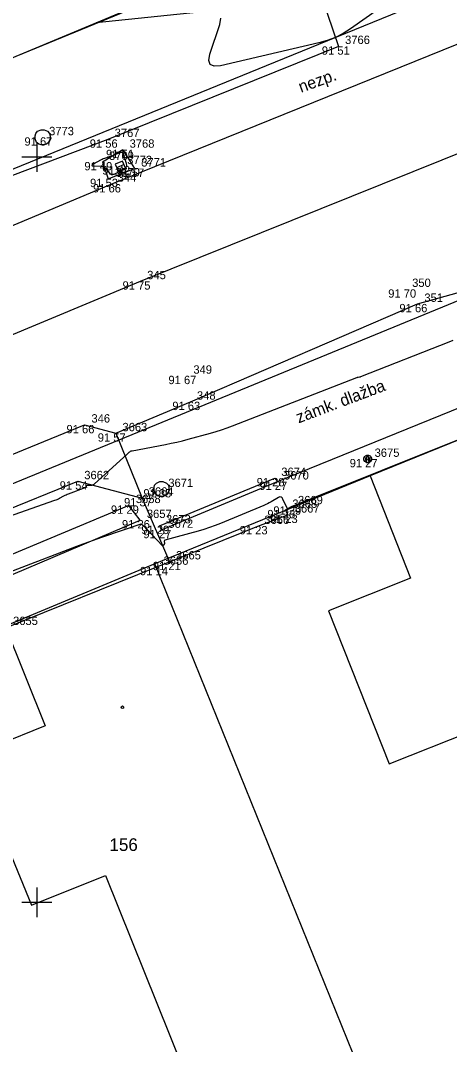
# Model space of a CAD drawing. Extents: x -711081 to -709338, y -1025122 to -1024092.
# Drawn here: x -710400.55 to -710386.16, y -1024804.77 to -1024770.42 of the extents above; entities that cross this region are included whole.
import ezdxf

# ---------------------------------------------------------------- set-up
doc = ezdxf.new("R2010")
doc.units = 0
for name, color, linetype in [('Ex_Minor Contours', 7, 'Continuous'), ('Z_body', 7, 'Continuous'), ('Z_body_cisla', 7, 'Continuous'), ('Z_body_vysky_redukovane', 7, 'Continuous'), ('Z_budova', 7, 'Continuous'), ('Z_hektometricka_sit', 7, 'Continuous'), ('Z_hrany_paty', 7, 'Continuous'), ('Z_katastr_cisla_stavebni', 7, 'Continuous'), ('Z_katastr_hranice', 7, 'Continuous'), ('Z_katastr_hranice_katastralniho_uzemi', 7, 'Continuous'), ('Z_katastr_vnitrni_kresba', 7, 'Continuous'), ('Z_katastr_znacky_budov', 7, 'Continuous'), ('Z_komunikace', 7, 'Continuous'), ('Z_komunikace_osa', 7, 'Continuous'), ('Z_popisy', 7, 'Continuous'), ('Z_rozhranni', 7, 'Continuous'), ('Z_site_kanalizace_znaky', 7, 'Continuous'), ('Z_sloupy', 7, 'Continuous'), ('Z_vstupy', 7, 'Continuous'), ('Z_zelen_obvod', 7, 'Continuous'), ('Z_zlabek', 7, 'Continuous')]:
    doc.layers.add(name, color=color, linetype=linetype)

# ---------------------------------------------------------------- blocks, each defined once
blk = doc.blocks.new('POINT_DISPLAY')
blk.add_line((0, 0), (0, 0))
blk = doc.blocks.new('Z620')
for p, q in [((-0.25, 0.05), (-0.23, 0.13)), ((-0.25, -0.05), (-0.25, 0.05)), ((-0.23, 0.13), (-0.17, 0.2)), ((-0.17, 0.2), (-0.05, 0.25)), ((-0.05, 0.25), (0.05, 0.25)), ((0.05, 0.25), (0.17, 0.2)), ((0.17, 0.2), (0.23, 0.13)), ((0.23, 0.13), (0.25, 0.05)), ((0.25, 0.05), (0.25, -0.05)), ((-0.2, -0.17), (-0.25, -0.05)), ((-0.13, -0.23), (-0.2, -0.17)), ((-0.05, -0.25), (-0.13, -0.23)), ((0.05, -0.25), (-0.05, -0.25)), ((0.13, -0.23), (0.05, -0.25)), ((0.2, -0.17), (0.13, -0.23)), ((0.25, -0.05), (0.2, -0.17))]:
    blk.add_line(p, q)
blk = doc.blocks.new('Z46260')
for p, q in [((0.13, 0.13), (-0.13, 0.13)), ((-0.13, 0.13), (-0.13, -0.13)), ((0.13, 0), (-0.13, 0)), ((0.13, -0.13), (0.13, 0.13)), ((-0.13, -0.13), (0.13, -0.13))]:
    blk.add_line(p, q)
blk = doc.blocks.new('Z601')
for p, q in [((-0.13, 0.03), (-0.1, 0.08)), ((-0.13, -0.03), (-0.13, 0.03)), ((-0.1, 0.08), (-0.08, 0.1)), ((-0.08, 0.1), (-0.03, 0.13)), ((-0.08, 0.05), (-0.08, -0.05)), ((-0.03, 0.13), (0.03, 0.13)), ((-0.03, -0.08), (-0.03, 0.08)), ((-0.03, 0.08), (0.03, 0.08)), ((0.03, 0.13), (0.08, 0.1)), ((0.03, 0.08), (0.03, -0.08)), ((0.08, 0.1), (0.1, 0.08)), ((0.08, -0.05), (0.08, 0.05)), ((0.1, 0.08), (0.13, 0.03)), ((0.13, 0.03), (0.13, -0.03)), ((-0.1, -0.08), (-0.13, -0.03)), ((-0.08, -0.1), (-0.1, -0.08)), ((-0.08, -0.05), (-0.03, -0.08)), ((-0.03, -0.13), (-0.08, -0.1)), ((0.03, -0.13), (-0.03, -0.13)), ((0.03, -0.08), (0.08, -0.05)), ((0.08, -0.1), (0.03, -0.13)), ((0.1, -0.08), (0.08, -0.1)), ((0.13, -0.03), (0.1, -0.08))]:
    blk.add_line(p, q)

msp = doc.modelspace()

# ---------------------------------------------------------------- linework, layer by layer
at = {"layer": 'Ex_Minor Contours'}
for points in [[(-710388.13, -1024769.755), (-710389.474, -1024770.699), (-710389.725, -1024770.858), (-710389.987, -1024770.99), (-710390.261, -1024771.097), (-710390.546, -1024771.177), (-710393.844, -1024771.938), (-710394.058, -1024771.958), (-710394.188, -1024771.902), (-710394.233, -1024771.768), (-710394.193, -1024771.556), (-710393.864, -1024770.557), (-710393.825, -1024770.341)], [(-710394.223, -1024770.111), (-710398.01, -1024770.502)], [(-710403.659, -1024788.016), (-710399.394, -1024786.516), (-710399.354, -1024786.502), (-710399.316, -1024786.485), (-710399.278, -1024786.468), (-710399.24, -1024786.448), (-710399.092, -1024786.368), (-710399.055, -1024786.348), (-710399.017, -1024786.33), (-710398.979, -1024786.313), (-710398.94, -1024786.298), (-710398.346, -1024786.071), (-710398.34, -1024786.068), (-710398.336, -1024786.064), (-710398.336, -1024786.058), (-710398.337, -1024786.052), (-710398.349, -1024786.024), (-710398.351, -1024786.017), (-710398.35, -1024786.013), (-710398.346, -1024786.011), (-710398.34, -1024786.01), (-710398.18, -1024786.011), (-710398.152, -1024786.009), (-710398.126, -1024786.002), (-710398.101, -1024785.99), (-710398.079, -1024785.973), (-710397.087, -1024785.07), (-710397.064, -1024785.05), (-710397.042, -1024785.029), (-710397.02, -1024785.009), (-710396.997, -1024784.988), (-710396.908, -1024784.906), (-710396.885, -1024784.887), (-710396.859, -1024784.872), (-710396.832, -1024784.861), (-710396.803, -1024784.854), (-710395.683, -1024784.642), (-710395.492, -1024784.605), (-710395.302, -1024784.563), (-710395.113, -1024784.517), (-710394.925, -1024784.468), (-710394.174, -1024784.263), (-710393.987, -1024784.21), (-710393.802, -1024784.151), (-710393.618, -1024784.088), (-710393.436, -1024784.02), (-710389.268, -1024782.397), (-710389.257, -1024782.393), (-710389.247, -1024782.39), (-710389.236, -1024782.388), (-710389.225, -1024782.385), (-710389.18, -1024782.379), (-710389.169, -1024782.377), (-710389.159, -1024782.374), (-710389.148, -1024782.371), (-710389.137, -1024782.367), (-710386.169, -1024781.197), (-710386.037, -1024781.144)], [(-710391.593, -1024786.8), (-710391.745, -1024786.474), (-710391.773, -1024786.43), (-710391.808, -1024786.407), (-710391.85, -1024786.406), (-710391.899, -1024786.425), (-710392.144, -1024786.568), (-710392.202, -1024786.6), (-710392.262, -1024786.631), (-710392.323, -1024786.66), (-710392.384, -1024786.687), (-710393.84, -1024787.293), (-710394.023, -1024787.366), (-710394.209, -1024787.433), (-710394.397, -1024787.495), (-710394.586, -1024787.55), (-710395.704, -1024787.859), (-710395.715, -1024787.864), (-710395.723, -1024787.872), (-710395.727, -1024787.881), (-710395.728, -1024787.894), (-710395.722, -1024787.952), (-710395.722, -1024787.963), (-710395.724, -1024787.974), (-710395.729, -1024787.983), (-710395.735, -1024787.993), (-710395.765, -1024788.028), (-710395.773, -1024788.034), (-710395.78, -1024788.036), (-710395.788, -1024788.035), (-710395.796, -1024788.028), (-710396.305, -1024787.498), (-710396.324, -1024787.479), (-710396.342, -1024787.46), (-710396.361, -1024787.441), (-710396.38, -1024787.423), (-710396.456, -1024787.348), (-710396.475, -1024787.333), (-710396.496, -1024787.324), (-710396.519, -1024787.323), (-710396.544, -1024787.328), (-710397.803, -1024787.755), (-710398.021, -1024787.83), (-710398.239, -1024787.907), (-710398.455, -1024787.987), (-710398.671, -1024788.068), (-710401.384, -1024789.102)]]:
    msp.add_lwpolyline(points, dxfattribs=at)
msp.add_lwpolyline([(-710397.023, -1024775.378), (-710396.992, -1024775.335), (-710396.982, -1024775.282), (-710396.994, -1024775.22), (-710397.1, -1024774.907), (-710397.118, -1024774.871), (-710397.142, -1024774.851), (-710397.174, -1024774.847), (-710397.212, -1024774.857), (-710397.385, -1024774.932), (-710397.423, -1024774.948), (-710397.461, -1024774.963), (-710397.499, -1024774.977), (-710397.539, -1024774.989), (-710397.696, -1024775.037), (-710397.735, -1024775.05), (-710397.773, -1024775.065), (-710397.81, -1024775.082), (-710397.847, -1024775.1), (-710398.113, -1024775.24), (-710398.15, -1024775.264), (-710398.161, -1024775.282), (-710398.144, -1024775.293), (-710398.1, -1024775.298), (-710397.852, -1024775.307), (-710397.804, -1024775.313), (-710397.761, -1024775.328), (-710397.723, -1024775.353), (-710397.689, -1024775.386), (-710397.562, -1024775.539), (-710397.528, -1024775.57), (-710397.492, -1024775.586), (-710397.452, -1024775.587), (-710397.409, -1024775.573), (-710397.076, -1024775.413)], close=True, dxfattribs=at)
at = {"layer": 'Z_budova'}
for p, q in [((-710391.74, -1024767.88), (-710402.19, -1024772.25)), ((-710391.46, -1024786.72), (-710383.61, -1024783.58)), ((-710391.66, -1024786.84), (-710391.46, -1024786.72)), ((-710391.58, -1024787), (-710391.66, -1024786.84)), ((-710401.02, -1024790.78), (-710395.98, -1024788.75))]:
    msp.add_line(p, q, dxfattribs=at)
at = {"layer": 'Z_hektometricka_sit'}
for p, q in [((-710400, -1024774.5), (-710400, -1024775.5)), ((-710400.5, -1024775), (-710399.5, -1024775)), ((-710400, -1024799.5), (-710400, -1024800.5)), ((-710400.5, -1024800), (-710399.5, -1024800))]:
    msp.add_line(p, q, dxfattribs=at)
at = {"layer": 'Z_hrany_paty'}
for p, q in [((-710397.12, -1024774.76), (-710397.8, -1024775.17)), ((-710397.12, -1024774.76), (-710396.73, -1024775.39)), ((-710397.8, -1024775.17), (-710397.61, -1024775.73)), ((-710397.61, -1024775.73), (-710396.73, -1024775.39))]:
    msp.add_line(p, q, dxfattribs=at)
at = {"layer": 'Z_katastr_hranice'}
for p, q in [((-710445.08, -1024804.13), (-710335.33, -1024759.07)), ((-710403.23, -1024772.66), (-710391.73, -1024767.93)), ((-710383.73, -1024783.63), (-710388.82, -1024785.7)), ((-710388.82, -1024785.7), (-710396.04, -1024788.65)), ((-710396.04, -1024788.65), (-710401.07, -1024790.74)), ((-710389, -1024806.04), (-710396.04, -1024788.65))]:
    msp.add_line(p, q, dxfattribs=at)
at = {"layer": 'Z_katastr_hranice_katastralniho_uzemi'}
for p, q in [((-710277.4, -1024725.07), (-710392.31, -1024771.94)), ((-710277.4, -1024725.07), (-710392.31, -1024771.94)), ((-710392.31, -1024771.94), (-710496.32, -1024814.35)), ((-710392.31, -1024771.94), (-710496.32, -1024814.35))]:
    msp.add_line(p, q, dxfattribs=at)
at = {"layer": 'Z_katastr_vnitrni_kresba'}
for p, q in [((-710388.82, -1024785.7), (-710387.46, -1024789.13)), ((-710387.46, -1024789.13), (-710390.22, -1024790.23)), ((-710390.22, -1024790.23), (-710388.18, -1024795.36)), ((-710401.07, -1024790.74), (-710399.72, -1024794.08)), ((-710399.72, -1024794.08), (-710402.24, -1024795.1)), ((-710388.18, -1024795.36), (-710385.42, -1024794.26)), ((-710402.24, -1024795.1), (-710400.18, -1024800.1)), ((-710400.18, -1024800.1), (-710397.7, -1024799.1)), ((-710397.7, -1024799.1), (-710394.11, -1024808))]:
    msp.add_line(p, q, dxfattribs=at)
at = {"layer": 'Z_katastr_znacky_budov'}
msp.add_circle((-710397.132, -1024793.46), 0.0437, dxfattribs=at)
at = {"layer": 'Z_komunikace'}
for p, q in [((-710397.51, -1024775.91), (-710383.06, -1024770.06)), ((-710410.03, -1024781.16), (-710397.51, -1024775.91)), ((-710387.23, -1024779.93), (-710385.33, -1024779.4)), ((-710394.85, -1024783.21), (-710387.23, -1024779.93)), ((-710397.35, -1024784.27), (-710394.85, -1024783.21)), ((-710407.85, -1024787.85), (-710398.4, -1024783.99)), ((-710398.4, -1024783.99), (-710397.35, -1024784.27))]:
    msp.add_line(p, q, dxfattribs=at)
at = {"layer": 'Z_komunikace_osa'}
for p, q in [((-710396.52, -1024779.17), (-710382.41, -1024773.48)), ((-710409.02, -1024784.37), (-710396.52, -1024779.17))]:
    msp.add_line(p, q, dxfattribs=at)
at = {"layer": 'Z_rozhranni'}
for p, q in [((-710390.55, -1024769.31), (-710389.88, -1024771.29)), ((-710389.88, -1024771.29), (-710397.62, -1024774.41)), ((-710397.62, -1024774.41), (-710406.52, -1024777.78)), ((-710391.93, -1024785.89), (-710384.08, -1024782.69)), ((-710397.35, -1024784.27), (-710396.47, -1024786.44)), ((-710403.82, -1024787.98), (-710398.63, -1024785.88)), ((-710398.63, -1024785.88), (-710396.47, -1024786.44)), ((-710396.47, -1024786.44), (-710395.55, -1024788.58))]:
    msp.add_line(p, q, dxfattribs=at)
at = {"layer": 'Z_vstupy'}
for p, q in [((-710392.59, -1024787.38), (-710391.58, -1024787)), ((-710395.55, -1024788.58), (-710392.59, -1024787.38)), ((-710395.98, -1024788.75), (-710395.55, -1024788.58))]:
    msp.add_line(p, q, dxfattribs=at)
at = {"layer": 'Z_zelen_obvod'}
for p, q in [((-710396.91, -1024786.69), (-710401.88, -1024788.77)), ((-710396.54, -1024787.18), (-710396.91, -1024786.69)), ((-710401.64, -1024789.35), (-710396.54, -1024787.18))]:
    msp.add_line(p, q, dxfattribs=at)
at = {"layer": 'Z_zlabek'}
for p, q in [((-710395.89, -1024787.37), (-710392.02, -1024785.77)), ((-710395.82, -1024787.51), (-710391.93, -1024785.89)), ((-710392.02, -1024785.77), (-710391.93, -1024785.89)), ((-710395.82, -1024787.51), (-710395.89, -1024787.37))]:
    msp.add_line(p, q, dxfattribs=at)

# ---------------------------------------------------------------- block references
at = {"layer": 'Z_body'}
for p in [(-710389.88, -1024771.29), (-710399.81, -1024774.34), (-710397.62, -1024774.41), (-710397.12, -1024774.76), (-710397.8, -1024775.17), (-710397.2, -1024775.31), (-710396.73, -1024775.39), (-710397.61, -1024775.73), (-710397.51, -1024775.91), (-710396.52, -1024779.17), (-710387.63, -1024779.44), (-710387.23, -1024779.93), (-710394.98, -1024782.34), (-710394.85, -1024783.21), (-710398.4, -1024783.99), (-710397.35, -1024784.27), (-710388.9, -1024785.13), (-710398.63, -1024785.88), (-710392.02, -1024785.77), (-710391.93, -1024785.89), (-710395.82, -1024786.14), (-710396.91, -1024786.69), (-710396.47, -1024786.44), (-710391.66, -1024786.84), (-710391.58, -1024787), (-710391.46, -1024786.72), (-710396.54, -1024787.18), (-710395.89, -1024787.37), (-710392.59, -1024787.38), (-710395.82, -1024787.51), (-710395.98, -1024788.75), (-710395.55, -1024788.58)]:
    msp.add_blockref('POINT_DISPLAY', p, dxfattribs=at)
at = {"layer": 'Z_site_kanalizace_znaky'}
for p in [(-710399.81, -1024774.34), (-710395.82, -1024786.14)]:
    msp.add_blockref('Z620', p, dxfattribs=at)
at = {"layer": 'Z_site_kanalizace_znaky', "rotation": 23.399999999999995}
msp.add_blockref('Z46260', (-710397.2, -1024775.31), dxfattribs=at)
at = {"layer": 'Z_sloupy'}
msp.add_blockref('Z601', (-710388.9, -1024785.13), dxfattribs=at)

# ---------------------------------------------------------------- texts
at = {"layer": 'Z_body_cisla'}
for s, p in [('3766', (-710389.66, -1024771.21)), ('3773', (-710399.59, -1024774.27)), ('3767', (-710397.39, -1024774.33)), ('3768', (-710396.89, -1024774.69)), ('3769', (-710397.58, -1024775.1)), ('3772', (-710396.97, -1024775.24)), ('3771', (-710396.5, -1024775.32)), ('3770', (-710397.38, -1024775.65)), ('344', (-710397.29, -1024775.83)), ('345', (-710396.3, -1024779.1)), ('350', (-710387.41, -1024779.36)), ('351', (-710387, -1024779.86)), ('349', (-710394.75, -1024782.27)), ('348', (-710394.63, -1024783.14)), ('346', (-710398.17, -1024783.91)), ('3663', (-710397.13, -1024784.2)), ('3675', (-710388.67, -1024785.06)), ('3662', (-710398.41, -1024785.81)), ('3674', (-710391.8, -1024785.7)), ('3670', (-710391.71, -1024785.82)), ('3671', (-710395.59, -1024786.07)), ('3658', (-710396.68, -1024786.61)), ('3664', (-710396.25, -1024786.36)), ('3669', (-710391.24, -1024786.65)), ('3668', (-710391.43, -1024786.77)), ('3667', (-710391.35, -1024786.93)), ('3657', (-710396.31, -1024787.11)), ('3673', (-710395.67, -1024787.29)), ('3666', (-710392.37, -1024787.31)), ('3672', (-710395.59, -1024787.44)), ('3656', (-710395.75, -1024788.68)), ('3665', (-710395.33, -1024788.5)), ('3655', (-710400.8, -1024790.7))]:
    msp.add_text(s, height=0.28, dxfattribs=at).set_placement(p)
at = {"layer": 'Z_body_vysky_redukovane'}
for s, p in [('91 51', (-710390.44, -1024771.57)), ('91 67', (-710400.417, -1024774.62)), ('91 56', (-710398.227, -1024774.69)), ('91 51', (-710397.68, -1024775.04)), ('91 49', (-710398.407, -1024775.45)), ('91 42', (-710397.807, -1024775.59)), ('91 57', (-710397.337, -1024775.67)), ('91 53', (-710398.217, -1024776.01)), ('91 66', (-710398.117, -1024776.19)), ('91 75', (-710397.127, -1024779.45)), ('91 70', (-710388.213, -1024779.72)), ('91 66', (-710387.837, -1024780.21)), ('91 67', (-710395.587, -1024782.62)), ('91 63', (-710395.457, -1024783.49)), ('91 66', (-710399.007, -1024784.27)), ('91 57', (-710397.957, -1024784.55)), ('91 27', (-710389.507, -1024785.41)), ('91 54', (-710399.237, -1024786.16)), ('91 28', (-710392.627, -1024786.05)), ('91 27', (-710392.537, -1024786.17)), ('91 35', (-710396.427, -1024786.42)), ('91 29', (-710397.517, -1024786.97)), ('91 37', (-710397.077, -1024786.72)), ('91 29', (-710392.067, -1024787)), ('91 23', (-710392.267, -1024787.12)), ('91 23', (-710392.187, -1024787.28)), ('91 26', (-710397.147, -1024787.46)), ('91 29', (-710396.497, -1024787.65)), ('91 23', (-710393.197, -1024787.66)), ('91 27', (-710396.427, -1024787.79)), ('91 14', (-710396.54, -1024789.03)), ('91 21', (-710396.11, -1024788.86))]:
    msp.add_text(s, height=0.28, dxfattribs=at).set_placement(p)
at = {"layer": 'Z_katastr_cisla_stavebni'}
msp.add_text('156', height=0.425, dxfattribs=at).set_placement((-710397.564, -1024798.28))
at = {"layer": 'Z_popisy'}
for s, rotation, p in [('nezp.', 19.8, (-710391.14, -1024772.85)), ('zámk. dlažba', 20.7, (-710391.22, -1024783.94))]:
    msp.add_text(s, height=0.4, rotation=rotation, dxfattribs=at).set_placement(p)

doc.saveas('drawing.dxf')
